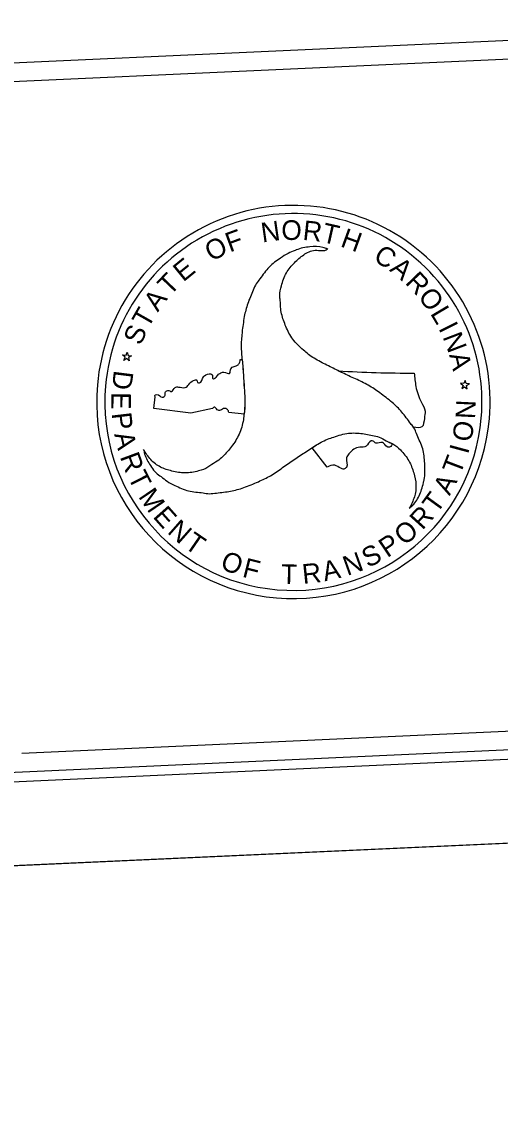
# Model space of a CAD drawing. Extents: x 1190067 to 1192950, y 891516 to 893460.
# Drawn here: x 1191884.6 to 1191987.1, y 892519 to 892754.5 of the extents above; entities that cross this region are included whole.
import ezdxf

# ---------------------------------------------------------------- set-up
doc = ezdxf.new("R2010")
doc.units = 0
for name, color, linetype in [('Sheet Cutting Line CELL', 7, 'Continuous'), ('Sheet Plot Border Inside CELL', 7, 'Continuous'), ('Sheet Plot Border Outside CELL', 7, 'Continuous'), ('Sheet Title CELL', 7, 'Continuous')]:
    doc.layers.add(name, color=color, linetype=linetype)

msp = doc.modelspace()

# ---------------------------------------------------------------- linework, layer by layer
at = {"layer": 'Sheet Cutting Line CELL'}
msp.add_line((1190689.54, 892518.96), (1192035.33, 892580.53), dxfattribs=at)
at = {"layer": 'Sheet Plot Border Inside CELL'}
msp.add_lwpolyline([(1190699.11, 892537.37), (1192030.91, 892598.3), (1191992.34, 893441.49), (1190660.53, 893380.56)], close=True, dxfattribs=at)
at = {"layer": 'Sheet Plot Border Outside CELL'}
msp.add_lwpolyline([(1191995.11, 893459.6), (1190649.32, 893398.03), (1190689.54, 892518.96), (1192035.33, 892580.53)], close=True, dxfattribs=at)
at = {"layer": 'Sheet Title CELL'}
for p, q in [((1190867.08, 892699.26), (1192001.9, 892751.18)), ((1191878.03, 892741.51), (1192002.08, 892747.18)), ((1191950.13, 892705.88), (1191950.05, 892705.8)), ((1191950.13, 892705.88), (1191950.05, 892705.8)), ((1191906.73, 892682.6), (1191906.19, 892683.08)), ((1191906.19, 892683.08), (1191906.92, 892683.02)), ((1191906.92, 892683.02), (1191907.18, 892683.68)), ((1191907.18, 892683.68), (1191907.37, 892682.98)), ((1191907.37, 892682.98), (1191908.09, 892682.92)), ((1191908.09, 892682.92), (1191907.46, 892682.54)), ((1191906.46, 892681.92), (1191906.73, 892682.6)), ((1191907.06, 892682.31), (1191906.46, 892681.92)), ((1191907.62, 892681.82), (1191907.06, 892682.31)), ((1191907.46, 892682.54), (1191907.62, 892681.82)), ((1191952.39, 892679.69), (1191952.39, 892679.69)), ((1191979.32, 892676.98), (1191978.6, 892677.04)), ((1191978.6, 892677.04), (1191979.16, 892676.56)), ((1191979.16, 892676.56), (1191978.89, 892675.89)), ((1191978.89, 892675.89), (1191979.48, 892676.26)), ((1191979.6, 892677.63), (1191979.32, 892676.98)), ((1191979.48, 892676.26), (1191980.03, 892675.79)), ((1191979.79, 892676.94), (1191979.6, 892677.63)), ((1191980.51, 892676.9), (1191979.79, 892676.94)), ((1191979.88, 892676.5), (1191980.51, 892676.9)), ((1191980.03, 892675.79), (1191979.88, 892676.5)), ((1191912.84, 892671.6), (1191913.15, 892674.12)), ((1191920.79, 892670.61), (1191912.84, 892671.6)), ((1191925.48, 892671.56), (1191920.79, 892670.61)), ((1191932.26, 892670.41), (1191928.94, 892670.73)), ((1191984.81, 892669.35), (1191984.81, 892669.35)), ((1191950, 892659.04), (1191946.8, 892663.17)), ((1191946.8, 892663.17), (1191946.8, 892663.17))]:
    msp.add_line(p, q, dxfattribs=at)
for points in [[(1191884.61, 892597.66), (1192008.66, 892603.33)], [(1190830.08, 892545.4), (1192012.84, 892599.51)]]:
    msp.add_lwpolyline(points, dxfattribs=at)
for centre, radius, start, end in [((1191942.79, 892672.99), 42.17, 355.0406, 175.0406), ((1191942.79, 892672.99), 40.42, 355.0406, 175.0406), ((1191967.29, 892901.55), 222.36, 260.7191, 260.8187), ((1191967.29, 892901.55), 222.36, 266.1581, 270.3642), ((1191942.79, 892672.99), 42.17, 175.0406, 355.0406), ((1191942.79, 892672.99), 40.42, 175.0406, 355.0406)]:
    msp.add_arc(centre, radius, start, end, dxfattribs=at)
for points in [[(1191950.05, 892705.8), (1191949.13, 892706.13), (1191946.33, 892706.26), (1191943.41, 892705.6), (1191943.15, 892705.49), (1191941.66, 892704.86), (1191940.06, 892703.87), (1191937.59, 892701.92), (1191935.62, 892699.41), (1191934.83, 892698.34), (1191934.19, 892696.99), (1191933, 892694.11), (1191932.27, 892691.29), (1191931.79, 892687.95), (1191931.59, 892685.01), (1191931.81, 892681.97), (1191932.07, 892678.89), (1191932.25, 892675.92), (1191932.4, 892672.86), (1191932.15, 892669.85), (1191932.12, 892669.59), (1191931.3, 892666.44), (1191929.77, 892663.75), (1191927.89, 892661.54), (1191926.82, 892660.54), (1191925.31, 892659.57), (1191924.46, 892659), (1191922.47, 892658.2), (1191919.54, 892657.77), (1191916.74, 892658.18), (1191914.3, 892659.03), (1191912.23, 892660.63), (1191910.67, 892662.8)], [(1191967.64, 892650.21), (1191968.34, 892650.83), (1191969.88, 892653.19), (1191970.77, 892656.05), (1191970.83, 892656.33), (1191970.99, 892657.94), (1191970.94, 892659.84), (1191970.51, 892662.95), (1191969.3, 892665.89), (1191968.79, 892667.13), (1191967.92, 892668.37), (1191966.03, 892670.83), (1191963.96, 892672.88), (1191961.3, 892674.94), (1191958.85, 892676.57), (1191956.09, 892677.94), (1191953.32, 892679.23), (1191950.67, 892680.55), (1191947.9, 892681.97), (1191945.45, 892683.68), (1191945.25, 892683.86), (1191942.89, 892686.15), (1191941.34, 892688.83), (1191940.35, 892691.54), (1191940.07, 892692.96), (1191939.97, 892694.76), (1191939.87, 892695.8), (1191940.21, 892697.9), (1191941.3, 892700.68), (1191943.04, 892702.87), (1191945, 892704.55), (1191947.43, 892705.54), (1191950.05, 892705.8), (1191950.13, 892705.88)], [(1191913.15, 892674.12), (1191913.08, 892674.37), (1191913.53, 892674.61), (1191914.67, 892674.02), (1191915.31, 892674.48), (1191915.33, 892674.99), (1191915.85, 892675.46), (1191916.65, 892675.23), (1191917.46, 892676.1), (1191918.15, 892676.2), (1191919.57, 892676.08), (1191921.4, 892677.62), (1191922.11, 892677.66), (1191922.25, 892677.2), (1191922.68, 892677.07), (1191923.52, 892678.41), (1191923.73, 892678.59), (1191925.09, 892679), (1191925.42, 892678.72), (1191925.46, 892678.09), (1191925.64, 892677.95), (1191926.1, 892678.22), (1191926.75, 892678.92), (1191927.89, 892679.38), (1191929.11, 892679.13), (1191929.4, 892680.12), (1191930.93, 892680.96), (1191931.28, 892681.52), (1191931.41, 892682.11)], [(1191931.8, 892682.04), (1191931.81, 892681.97), (1191932.07, 892678.89), (1191932.25, 892675.92), (1191932.4, 892672.86), (1191932.25, 892670.41)], [(1191968.52, 892667.6), (1191967.92, 892668.37), (1191966.03, 892670.83), (1191963.96, 892672.88), (1191961.3, 892674.94), (1191958.85, 892676.57), (1191956.09, 892677.94), (1191953.32, 892679.23), (1191952.39, 892679.69)], [(1191968.7, 892679.19), (1191969.05, 892676.34), (1191970.23, 892672.91), (1191971.02, 892671.02), (1191970.86, 892669.47), (1191970.34, 892667.64), (1191968.53, 892667.61)], [(1191928.94, 892670.73), (1191928.67, 892671.37), (1191928.04, 892671.62), (1191927.13, 892671.23), (1191926.47, 892671.32), (1191925.79, 892671.91), (1191925.48, 892671.56)], [(1191910.67, 892662.8), (1191910.89, 892661.82), (1191912.17, 892659.33), (1191914.18, 892657.12), (1191914.41, 892656.98), (1191915.72, 892655.97), (1191917.37, 892655.1), (1191920.31, 892653.92), (1191923.43, 892653.5), (1191924.76, 892653.32), (1191926.31, 892653.46), (1191929.34, 892653.87), (1191932.14, 892654.62), (1191935.28, 892655.89), (1191937.9, 892657.18), (1191940.46, 892658.91), (1191942.98, 892660.68), (1191945.48, 892662.31), (1191948.06, 892663.96), (1191950.78, 892665.26), (1191951.07, 892665.35), (1191954.21, 892666.23), (1191957.27, 892666.24), (1191960.09, 892665.75), (1191961.54, 892665.31), (1191963.09, 892664.46), (1191964.07, 892664.03), (1191965.72, 892662.7), (1191967.54, 892660.37), (1191968.59, 892657.77), (1191969.07, 892655.21), (1191968.72, 892652.61), (1191967.64, 892650.21)], [(1191946.8, 892663.17), (1191948.06, 892663.96), (1191950.78, 892665.26), (1191951.07, 892665.35), (1191954.21, 892666.23), (1191957.27, 892666.24), (1191960.09, 892665.75), (1191961.54, 892665.31), (1191963.09, 892664.46), (1191964, 892664.05)], [(1191963.98, 892664.04), (1191963.53, 892663.34), (1191962.89, 892663.35), (1191961.86, 892664.33), (1191960.48, 892664.17), (1191959.89, 892664.59), (1191959.48, 892664.63), (1191958.39, 892663.49), (1191957.02, 892663.3), (1191954.7, 892661.89), (1191954.17, 892660.99), (1191954.16, 892658.96), (1191953.59, 892658.61), (1191952.95, 892658.76), (1191951.65, 892659.4), (1191950, 892659.04)]]:
    msp.add_spline(points, degree=3, dxfattribs=at)

# ---------------------------------------------------------------- texts
for s, height, rotation, p in [('N', 4.21, 8.0244, (1191936.14, 892707.19)), ('O', 4.22, 0.5263, (1191940.22, 892707.73)), ('R', 4.21, 353.9163, (1191944.67, 892707.78)), ('T', 4.22, 347.2667, (1191948.67, 892707.35)), ('F', 4.21, 20.1113, (1191929.15, 892705.04)), ('H', 4.2, 340.182, (1191952.68, 892706.42)), ('O', 4.21, 27.2582, (1191925.18, 892703.03)), ('C', 4.19, 327.8396, (1191959.7, 892703.47)), ('E', 4.19, 39.1975, (1191919.18, 892698.61)), ('A', 4.2, 320.3426, (1191963.24, 892701.22)), ('T', 4.2, 46.3132, (1191916.32, 892695.64)), ('R', 4.2, 313.9787, (1191966.57, 892698.47)), ('O', 4.21, 306.8591, (1191969.35, 892695.57)), ('A', 4.22, 53.3684, (1191913.72, 892692.15)), ('T', 4.21, 60.4207, (1191911.65, 892688.61)), ('L', 4.19, 300.6254, (1191972.04, 892691.99)), ('I', 4.21, 296.636, (1191973.82, 892688.82)), ('S', 4.2, 66.7968, (1191910.06, 892684.93)), ('N', 4.2, 290.9359, (1191974.72, 892686.97)), ('A', 4.21, 283.504, (1191976.16, 892683.11)), ('D', 4.21, 262.8936, (1191904.35, 892679.91)), ('E', 4.19, 269.1815, (1191903.8, 892675.11)), ('N', 4.21, 87.2487, (1191981.72, 892669.27)), ('P', 4.21, 276.7139, (1191903.82, 892670.54)), ('O', 4.19, 80.0007, (1191980.89, 892664.26)), ('A', 4.2, 283.3065, (1191904.35, 892666.08)), ('R', 4.2, 290.3751, (1191905.55, 892661.25)), ('T', 4.2, 69.2152, (1191978.54, 892657.2)), ('I', 4.22, 74.8651, (1191980.21, 892661.64)), ('T', 4.2, 297.0256, (1191907.2, 892656.91)), ('M', 4.19, 304.2607, (1191909.43, 892652.69)), ('A', 4.21, 62.1308, (1191976.27, 892652.76)), ('T', 4.19, 54.0437, (1191973.53, 892648.86)), ('E', 4.19, 311.7274, (1191912.52, 892648.32)), ('R', 4.21, 47.9439, (1191970.45, 892645.36)), ('N', 4.21, 318.699, (1191915.58, 892644.97)), ('T', 4.2, 325.541, (1191919.17, 892641.87)), ('O', 4.21, 40.7548, (1191966.63, 892642.02)), ('P', 4.2, 34.0628, (1191962.92, 892639.47)), ('O', 4.2, 338.8447, (1191926.89, 892637.3)), ('N', 4.19, 19.6605, (1191954.33, 892635.66)), ('S', 4.19, 26.871, (1191958.78, 892637.34)), ('F', 4.2, 346.0099, (1191931.66, 892635.53)), ('T', 4.19, 358.9191, (1191940.12, 892633.99)), ('R', 4.21, 5.8757, (1191944.88, 892633.96)), ('A', 4.19, 12.6289, (1191949.5, 892634.5))]:
    msp.add_text(s, height=height, rotation=rotation, dxfattribs=at).set_placement(p)

doc.saveas('drawing.dxf')
